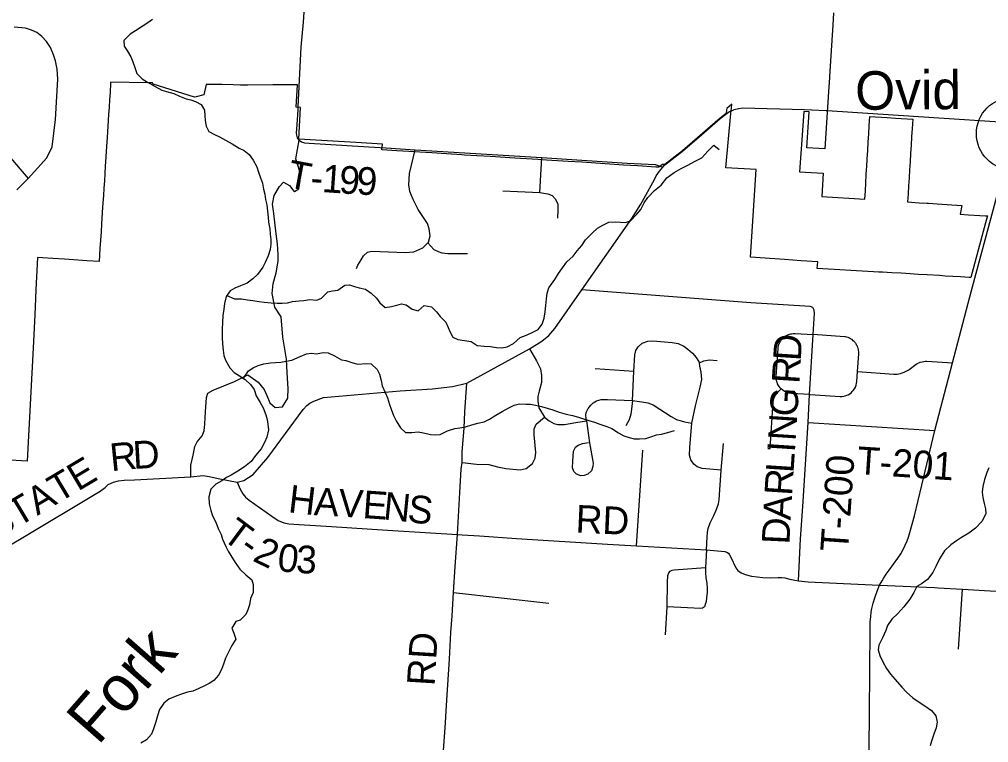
# Model space of a CAD drawing. Extents: x 114843 to 284848, y 317643 to 566895.
# Drawn here: x 248717 to 259211, y 410066 to 417898 of the extents above; entities that cross this region are included whole.
import ezdxf

# ---------------------------------------------------------------- set-up
doc = ezdxf.new("R2010")
doc.units = 0
for name, color, linetype in [('GM_X_City_Street', 7, 'Continuous'), ('GM_X_Corporation', 7, 'Continuous'), ('GM_X_County_Road', 7, 'Continuous'), ('GM_X_County_Road_Text', 7, 'Continuous'), ('GM_X_Minor_River', 7, 'Continuous'), ('GM_X_Minor_River_Text', 7, 'Continuous'), ('GM_X_Township_Road', 7, 'Continuous'), ('GM_X_Township_Road_Text', 7, 'Continuous'), ('GM_X_Unincorporated', 7, 'Continuous'), ('GM_X_Unincorporated_Text', 7, 'Continuous')]:
    doc.layers.add(name, color=color, linetype=linetype)

msp = doc.modelspace()

# ---------------------------------------------------------------- linework, layer by layer
at = {"layer": 'GM_X_City_Street'}
for points in [[(248689, 416053), (248813, 416175), (249016, 416399), (249072, 416518), (249107, 416814), (249134, 417249), (249127, 417359), (249110, 417448), (249088, 417515), (249054, 417592), (249010, 417659), (248962, 417713), (248906, 417754), (248849, 417781), (248783, 417803), (248662, 417813)], [(248598, 416425), (248813, 416175)]]:
    msp.add_lwpolyline(points, dxfattribs=at)
at = {"layer": 'GM_X_Corporation'}
msp.add_lwpolyline([(257531, 417968), (257523, 417836), (257516, 417728), (257509, 417616), (257502, 417504), (257495, 417392), (257488, 417280), (257487, 417264), (257481, 417166), (257465, 416947), (257437, 416497), (257241, 416508), (257268, 416896), (257209, 416899), (257209, 416899), (257191, 416643), (257164, 416246), (257421, 416232), (257405, 415981), (257870, 415951), (257876, 416043), (257881, 416128), (257886, 416213), (257890, 416277), (257891, 416298), (257897, 416388), (257902, 416477), (257908, 416567), (257914, 416657), (257919, 416747), (257925, 416847), (258112, 416834), (258202, 416828), (258389, 416816), (258383, 416716), (258377, 416626), (258372, 416536), (258366, 416446), (258361, 416356), (258355, 416267), (258350, 416182), (258345, 416097), (258339, 416007), (258334, 415921), (258375, 415918), (258459, 415913), (258541, 415907), (258560, 415906), (258654, 415900), (258919, 415883), (258904, 415787), (258992, 415782), (259176, 415771), (259198, 415769), (259178, 415693), (259019, 415102), (258999, 415104), (258907, 415109), (258739, 415119), (258679, 415123), (258546, 415131), (258453, 415136), (258313, 415145), (258263, 415148), (258163, 415153), (258063, 415159), (258022, 415162), (257963, 415165), (257356, 415202), (257361, 415273), (257182, 415285), (257090, 415292), (257000, 415298), (256633, 415322), (256693, 416271), (256367, 416289), (256421, 416877), (256426, 416936), (256429, 416978), (256375, 416933), (256374, 416919), (256371, 416880), (256305, 416828), (255895, 416473), (255705, 416327), (255679, 416325), (255642, 416297), (255608, 416299), (255408, 416312), (255257, 416321), (255108, 416331), (254959, 416340), (254808, 416350), (254660, 416360), (254423, 416375), (254331, 416380), (254083, 416395), (253817, 416412), (253669, 416421), (253537, 416429), (253508, 416431), (253343, 416441), (253184, 416451), (253052, 416459), (252932, 416466), (252802, 416474), (252643, 416485), (252649, 416545), (252359, 416563), (252051, 416582), (251742, 416601), (251762, 416945), (251713, 416947), (251728, 417189), (251460, 417188), (251190, 417187), (251110, 417187), (251031, 417189), (250914, 417191), (250738, 417194), (250713, 417082), (250630, 417060), (250613, 417056), (250167, 417195), (250159, 417209), (250104, 417210), (249706, 417219), (249705, 417207), (249699, 417107), (249694, 417026), (249689, 416947), (249683, 416867), (249675, 416743), (249667, 416620), (249658, 416470), (249654, 416410), (249647, 416306), (249642, 416228), (249637, 416149), (249632, 416070), (249627, 415990), (249621, 415910), (249615, 415807), (249606, 415685), (249601, 415598), (249589, 415418), (249580, 415276), (249447, 415285), (249256, 415297), (249207, 415300), (249079, 415308), (248968, 415315), (248913, 415318), (248897, 414968), (248889, 414785), (248885, 414701), (248871, 414410), (248803, 413114), (248560, 413130)], dxfattribs=at)
at = {"layer": 'GM_X_County_Road'}
msp.add_line((257296, 416919), (257452, 416910), dxfattribs=at)
for points in [[(256407, 416900), (256415, 416905), (256452, 416919), (256457, 416921)], [(256457, 416921), (256501, 416934), (256507, 416934)], [(256507, 416934), (256546, 416941), (257218, 416923), (257296, 416919)], [(257452, 416910), (257463, 416910), (259497, 416779)], [(255719, 416333), (255896, 416470), (256101, 416648), (256306, 416825), (256365, 416871)], [(256365, 416871), (256395, 416894), (256407, 416900)], [(258630, 413446), (258818, 414177), (259009, 414892), (259075, 415150), (259233, 415738), (259313, 416035), (259455, 416573), (259487, 416720), (259497, 416779)], [(253560, 413959), (254239, 414330), (254373, 414413), (254449, 414476), (254514, 414551), (254808, 414968), (255348, 415743), (255446, 415896), (255593, 416163), (255612, 416205), (255646, 416253), (255682, 416297), (255706, 416324), (255719, 416333)], [(248301, 412020), (248736, 412275), (249593, 412789), (249645, 412829), (249679, 412862), (249735, 412888), (249789, 412901), (249853, 412910), (249964, 412911), (250572, 412946), (250707, 412959), (250771, 412948), (250888, 412922), (251074, 412886), (251146, 412903), (251248, 412971), (251407, 413154), (251788, 413672), (251830, 413717), (251862, 413741), (251906, 413764), (252008, 413802), (252838, 413875), (253189, 413898), (253408, 413924), (253560, 413959)], [(257915, 409632), (257920, 410386), (257927, 411294), (257929, 411374), (257934, 411427), (257940, 411478), (257946, 411518), (257960, 411577), (257977, 411634), (258009, 411717), (258029, 411770), (258057, 411818), (258073, 411845), (258103, 411891), (258133, 411933), (258228, 412062), (258260, 412112), (258285, 412158), (258329, 412250), (258344, 412290), (258359, 412342), (258407, 412521), (258487, 412853), (258630, 413446)]]:
    msp.add_lwpolyline(points, dxfattribs=at)
at = {"layer": 'GM_X_Minor_River'}
for points in [[(250157, 417898), (250107, 417862), (250047, 417822), (249973, 417774), (249917, 417736), (249847, 417670), (249851, 417607), (249887, 417555), (249925, 417493), (249945, 417437), (249969, 417367), (249989, 417311), (250045, 417255), (250105, 417219), (250188, 417171), (250260, 417131), (250310, 417117), (250388, 417095), (250452, 417067), (250522, 417039), (250573, 417025), (250625, 417009), (250687, 416977), (250723, 416915), (250725, 416855), (250729, 416803), (250741, 416743), (250769, 416685), (250831, 416651), (250884, 416627), (250948, 416589), (251022, 416549), (251098, 416503), (251150, 416479), (251204, 416433), (251249, 416373), (251287, 416301), (251307, 416245), (251327, 416183), (251349, 416123), (251361, 416060), (251375, 416004), (251383, 415946), (251395, 415888), (251403, 415820), (251409, 415756), (251416, 415702), (251428, 415630), (251434, 415572), (251438, 415516), (251438, 415463), (251432, 415407), (251410, 415337), (251378, 415267), (251354, 415213), (251294, 415135), (251244, 415090), (251184, 415042), (251110, 415012), (251049, 414988), (250999, 414958), (250957, 414898), (250937, 414820), (250929, 414759), (250920, 414693), (250918, 414617)], [(250964, 414908), (251046, 414870), (251122, 414872), (251188, 414860), (251244, 414852), (251312, 414844), (251368, 414834), (251444, 414828), (251507, 414826), (251563, 414826), (251621, 414828), (251673, 414843), (251747, 414851), (251797, 414853), (251863, 414863), (251937, 414859), (251987, 414879), (252058, 414947), (252108, 414957), (252164, 414967), (252240, 415018), (252290, 415024), (252346, 415004), (252396, 414990), (252464, 414976), (252525, 414934), (252583, 414880), (252621, 414828), (252679, 414778), (252747, 414788), (252803, 414802), (252853, 414818), (252905, 414806), (252968, 414760), (253034, 414742), (253100, 414800), (253180, 414784), (253232, 414732), (253272, 414680), (253334, 414620), (253359, 414562), (253381, 414510), (253411, 414458), (253463, 414432), (253537, 414422), (253607, 414408), (253673, 414368), (253750, 414360), (253816, 414356), (253882, 414343), (253940, 414341), (254000, 414351), (254068, 414389), (254138, 414453), (254196, 414475), (254256, 414501), (254333, 414539), (254377, 414598), (254399, 414664), (254409, 414730), (254418, 414800), (254424, 414872), (254432, 414932), (254448, 414990), (254514, 415081), (254554, 415147), (254596, 415209), (254646, 415271), (254711, 415335), (254757, 415392), (254805, 415450), (254845, 415510), (254917, 415582), (254975, 415636), (255035, 415671), (255099, 415701), (255173, 415707), (255225, 415701), (255279, 415697), (255333, 415717), (255403, 415787), (255444, 415839), (255480, 415912), (255520, 415970), (255592, 416044), (255666, 416104), (255726, 416182), (255806, 416241), (255882, 416283), (255946, 416317), (256032, 416361), (256104, 416397), (256170, 416469), (256234, 416534), (256293, 416490)], [(250918, 414617), (250914, 414545), (250912, 414453), (250916, 414385), (250922, 414317), (250932, 414257), (250950, 414206), (250996, 414124), (251042, 414074), (251099, 414038), (251163, 414000), (251221, 413944), (251259, 413890), (251279, 413822), (251323, 413748), (251355, 413690), (251386, 413614), (251400, 413564), (251408, 413514), (251414, 413452), (251396, 413373), (251372, 413317), (251334, 413249), (251274, 413177), (251228, 413109), (251154, 413053), (251084, 413004), (251011, 412962), (250961, 412936), (250909, 412902), (250845, 412864), (250791, 412810), (250767, 412727), (250771, 412651), (250791, 412579), (250809, 412523), (250844, 412455), (250870, 412385), (250902, 412321), (250918, 412271), (250952, 412191), (250978, 412141), (251006, 412091), (251054, 412016), (251105, 411944), (251169, 411884), (251233, 411830), (251249, 411778), (251249, 411692), (251221, 411626), (251207, 411560), (251191, 411504), (251169, 411452), (251109, 411391), (251059, 411377), (251017, 411307), (251039, 411251), (251059, 411187), (251017, 411119), (250981, 411045), (250949, 410982), (250927, 410914), (250905, 410858), (250873, 410796), (250823, 410740), (250771, 410706), (250721, 410680), (250653, 410647), (250595, 410623), (250537, 410611), (250461, 410589), (250403, 410567), (250334, 410537), (250282, 410495), (250234, 410424), (250212, 410358), (250190, 410280), (250170, 410214), (250146, 410158), (250094, 410096), (250032, 410062)], [(251142, 414013), (251197, 414093), (251249, 414125), (251303, 414149), (251365, 414169), (251435, 414177), (251489, 414181), (251549, 414185), (251607, 414195), (251667, 414207), (251756, 414248), (251826, 414276), (251880, 414282), (251934, 414278), (252006, 414290), (252062, 414288), (252128, 414254), (252203, 414210), (252253, 414204), (252327, 414178), (252383, 414166), (252471, 414172), (252525, 414168), (252591, 414108), (252616, 414056), (252634, 413986), (252646, 413930), (252676, 413858), (252704, 413798), (252724, 413728), (252744, 413676), (252768, 413608), (252798, 413552), (252843, 413476), (252899, 413424), (252965, 413426), (253035, 413432), (253091, 413422), (253167, 413404), (253219, 413398), (253272, 413404), (253352, 413442), (253430, 413468), (253486, 413476), (253546, 413486), (253616, 413507), (253680, 413527), (253750, 413539), (253808, 413569), (253875, 413613), (253943, 413653), (254017, 413691), (254073, 413720), (254133, 413736), (254199, 413732), (254251, 413730), (254305, 413722), (254371, 413706), (254492, 413670), (254562, 413646), (254636, 413624), (254706, 413608), (254770, 413590), (254826, 413572), (254883, 413556), (254943, 413536), (255003, 413514), (255077, 413490), (255131, 413466), (255203, 413422), (255260, 413390), (255320, 413371), (255374, 413357), (255430, 413355), (255498, 413361), (255554, 413377), (255616, 413399), (255668, 413405), (255738, 413423), (255809, 413447)], [(259212, 413043), (259190, 412991), (259166, 412914), (259148, 412840), (259142, 412780), (259148, 412720), (259162, 412656), (259178, 412596), (259180, 412544), (259136, 412459), (259070, 412387), (258996, 412335), (258918, 412287), (258862, 412251), (258800, 412207), (258734, 412142), (258680, 412058), (258644, 411982), (258606, 411910), (258550, 411832), (258484, 411785), (258434, 411757), (258400, 411691), (258358, 411619), (258294, 411537), (258228, 411465), (258163, 411402), (258115, 411336), (258097, 411280), (258061, 411202), (258021, 411122), (258015, 411070), (258034, 411009), (258066, 410941), (258106, 410869), (258148, 410809), (258200, 410749), (258270, 410665), (258323, 410611), (258391, 410551), (258459, 410505), (258521, 410465), (258591, 410415), (258641, 410355), (258654, 410289), (258642, 410227), (258618, 410159), (258592, 410082), (258578, 410032)]]:
    msp.add_lwpolyline(points, dxfattribs=at)
at = {"layer": 'GM_X_Township_Road'}
for p, q in [((254353, 416025), (254375, 416401)), ((255368, 414085), (254952, 414113)), ((257256, 413531), (258630, 413446)), ((256316, 413018), (256339, 413305)), ((255397, 412198), (255468, 413232)), ((253417, 411690), (254451, 411575)), ((258885, 411079), (258928, 411727)), ((255713, 411234), (255731, 411538))]:
    msp.add_line(p, q, dxfattribs=at)
for points in [[(251737, 416954), (251769, 417598), (251794, 417868), (251811, 418138), (251814, 418185), (251807, 418214), (251791, 418234), (251768, 418245), (251740, 418251), (251667, 418253), (251590, 418254), (251560, 418258)], [(251745, 416589), (251730, 416616), (251722, 416643), (251719, 416666), (251724, 416761), (251735, 416917), (251737, 416954)], [(250572, 412946), (250574, 413072), (250597, 413180), (250617, 413271), (250643, 413324), (250695, 413389), (250718, 413442), (250726, 413518), (250731, 413649), (250744, 413802), (250759, 413851), (250817, 413881), (251047, 413976), (251192, 414050), (251303, 413971), (251366, 413891), (251395, 413825), (251428, 413745), (251487, 413694), (251565, 413704), (251624, 413797), (251629, 413900), (251618, 414070), (251610, 414220), (251570, 414457), (251550, 414677), (251484, 414783), (251455, 414931), (251466, 415039), (251497, 415154), (251518, 415279), (251519, 415353), (251512, 415469), (251497, 415577), (251484, 415702), (251471, 415796), (251456, 415898), (251475, 415992), (251532, 416089), (251576, 416134), (251640, 416100), (251689, 416039), (251697, 416035), (251741, 416063), (251758, 416148), (251753, 416252), (251712, 416386), (251745, 416589)], [(251745, 416589), (251772, 416572), (251805, 416562), (251854, 416556), (252502, 416516), (252685, 416506)], [(252368, 415199), (252380, 415237), (252416, 415295), (252443, 415338), (252485, 415378), (252533, 415389), (252893, 415372), (252989, 415379), (253085, 415424), (253138, 415478), (253147, 415487), (253164, 415553), (253152, 415629), (253135, 415687), (253035, 415839), (252980, 415949), (252945, 416035), (252934, 416107), (252941, 416229), (253001, 416487)], [(252685, 416506), (253001, 416487), (254375, 416401), (255296, 416342), (255599, 416327), (255682, 416297)], [(253952, 416042), (254353, 416025), (254438, 416010), (254487, 415989), (254517, 415953), (254545, 415900), (254545, 415837), (254543, 415744)], [(253138, 415478), (253204, 415407), (253252, 415384), (253291, 415370), (253355, 415362), (253570, 415361)], [(257151, 411818), (257173, 412274), (257199, 412623), (257256, 413531), (257273, 413835), (257311, 414484), (257327, 414717), (257322, 414750), (257306, 414779), (257277, 414790), (256635, 414830), (254808, 414968)], [(257273, 413835), (257075, 413848), (257060, 413849), (257043, 413853), (257021, 413860), (257001, 413869), (256982, 413882), (256964, 413897), (256953, 413909), (256944, 413921), (256935, 413935), (256926, 413951), (256920, 413968), (256915, 413985), (256913, 414001), (256912, 414017), (256912, 414033), (256931, 414332), (256934, 414357), (256940, 414379), (256947, 414397), (256958, 414415), (256970, 414432), (256983, 414446), (256999, 414460), (257014, 414470), (257029, 414478), (257043, 414485), (257056, 414489), (257069, 414492), (257081, 414494), (257093, 414495), (257102, 414496), (257108, 414496), (257116, 414495), (257311, 414484)], [(255355, 413770), (255368, 414085), (255382, 414266), (255391, 414312), (255416, 414353), (255461, 414393), (255520, 414415), (255575, 414416), (255784, 414400), (255849, 414387), (255911, 414358), (255956, 414328), (256004, 414285), (256044, 414236), (256079, 414179)], [(257273, 413835), (257279, 413835), (257603, 413814), (257622, 413815), (257642, 413817), (257658, 413821), (257674, 413827), (257690, 413834), (257707, 413843), (257721, 413854), (257735, 413867), (257746, 413880), (257758, 413896), (257768, 413915), (257777, 413937), (257782, 413960), (257784, 413975), (257791, 414084), (257804, 414275), (257804, 414283), (257804, 414288), (257804, 414297), (257803, 414311), (257801, 414323), (257797, 414338), (257792, 414351), (257790, 414358), (257785, 414367), (257782, 414374), (257776, 414384), (257770, 414392), (257765, 414399), (257754, 414411), (257746, 414418), (257732, 414430), (257717, 414439), (257703, 414447), (257689, 414453), (257675, 414457), (257663, 414460), (257652, 414462), (257311, 414484)], [(254239, 414330), (254316, 414200), (254360, 414114), (254371, 414042), (254369, 413967), (254345, 413871), (254331, 413813), (254329, 413762), (254342, 413690), (254403, 413592), (254454, 413549), (254502, 413523), (254548, 413511), (254620, 413511), (254740, 413534), (254856, 413552)], [(256316, 413018), (256110, 413035), (256057, 413052), (256019, 413083), (255988, 413130), (255973, 413178), (255975, 413263), (255997, 413525), (256038, 413713), (256087, 413916), (256105, 413999), (256099, 414076), (256085, 414143), (256079, 414179)], [(256079, 414179), (256126, 414201), (256188, 414211), (256272, 414204)], [(257791, 414084), (258186, 414056), (258202, 414056), (258220, 414057), (258240, 414060), (258256, 414063), (258275, 414069), (258296, 414077), (258318, 414087), (258340, 414101), (258350, 414108), (258426, 414163), (258437, 414170), (258454, 414178), (258470, 414185), (258492, 414191), (258511, 414194), (258526, 414196), (258543, 414196), (258818, 414177)], [(253292, 409735), (253326, 410225), (253345, 410525), (253373, 410970), (253389, 411259), (253401, 411438), (253417, 411690), (253436, 411974), (253459, 412319), (253487, 412774), (253501, 413027), (253510, 413098), (253512, 413215), (253531, 413471), (253541, 413648), (253560, 413959)], [(256822, 413252), (256847, 413251), (256879, 413755), (256886, 413792), (256903, 413828), (256928, 413861), (256964, 413897)], [(254856, 413552), (254849, 413607), (254855, 413642), (254874, 413685), (254903, 413721), (254929, 413746), (254967, 413769), (255017, 413782), (255085, 413782), (255355, 413770), (255458, 413758), (255522, 413747), (255578, 413724), (255652, 413678), (255774, 413596), (255833, 413565), (255918, 413539), (255997, 413525)], [(255355, 413770), (255344, 413677), (255337, 413624), (255320, 413562), (255284, 413498)], [(253510, 413098), (253667, 413083), (253800, 413077), (253894, 413051), (253983, 413035), (254140, 413021), (254205, 413036), (254272, 413087), (254300, 413145), (254307, 413208), (254289, 413398), (254291, 413463), (254314, 413514), (254403, 413592)], [(254856, 413552), (254891, 413312), (254928, 413092), (254924, 413056), (254910, 413009), (254870, 412974), (254832, 412958), (254796, 412956), (254750, 412973), (254721, 413002), (254706, 413040), (254710, 413114), (254718, 413222), (254737, 413266), (254768, 413289), (254815, 413307), (254878, 413316)], [(256157, 412153), (256164, 412294), (256168, 412344), (256176, 412386), (256197, 412446), (256235, 412525), (256260, 412584), (256287, 412651), (256295, 412697), (256316, 413018)], [(251074, 412886), (251109, 412811), (251138, 412759), (251167, 412723), (251206, 412690), (251449, 412520), (251519, 412473), (251579, 412447), (251633, 412435), (251689, 412430), (252095, 412408), (252703, 412368), (253168, 412338), (253459, 412319), (253512, 412315)], [(253512, 412315), (253697, 412304), (254099, 412277), (255086, 412215), (255397, 412198), (256157, 412153), (256354, 412137), (256375, 412130), (256393, 412118), (256407, 412101), (256421, 412076), (256474, 411960), (256497, 411931), (256530, 411905), (256575, 411886), (256642, 411870), (256766, 411853), (256844, 411851), (256932, 411856), (256968, 411856), (257003, 411851), (257057, 411835), (257113, 411824), (257151, 411818), (257258, 411808), (257795, 411783), (258029, 411770)], [(256157, 412153), (256146, 411962), (256145, 411949), (256145, 411909), (256150, 411849), (256155, 411816), (256159, 411788), (256164, 411740), (256164, 411694), (256158, 411635), (256151, 411595), (256142, 411562), (256134, 411537), (256112, 411522), (256091, 411517), (255949, 411525), (255731, 411538), (255734, 411799), (255739, 411876), (255747, 411904), (255763, 411923), (255784, 411934), (255808, 411937), (256146, 411962)], [(258029, 411770), (258626, 411745), (258663, 411743)], [(258663, 411743), (258928, 411727), (259229, 411711), (259654, 411691), (260290, 411654), (260516, 411641), (260781, 411626)]]:
    msp.add_lwpolyline(points, dxfattribs=at)
at = {"layer": 'GM_X_Unincorporated'}
msp.add_circle((259472, 416661), 393, dxfattribs=at)

# ---------------------------------------------------------------- texts
at = {"layer": 'GM_X_County_Road_Text'}
for s, rotation, p in [('D', 3.2577, (249953, 413029)), ('R', 5.7816, (249712, 413004)), ('STATE', 30.8144, (248471, 412258))]:
    msp.add_text(s, height=300, rotation=rotation, dxfattribs=at).set_placement(p)
at = {"layer": 'GM_X_Minor_River_Text'}
msp.add_text('Fork', height=500, rotation=48.8359, dxfattribs=at).set_placement((249568, 410027))
at = {"layer": 'GM_X_Township_Road_Text'}
for s, rotation, p in [('T', 349.402, (251605, 416083)), ('1', 355.9874, (251987, 416029)), ('9', 356.1365, (252172, 416016)), ('9', 357.097, (252362, 416003)), ('-', 356.2264, (251864, 416037)), ('D', 86.3092, (257176, 414193)), ('R', 86.3067, (257161, 413947)), ('G', 86.31, (257138, 413591)), ('N', 86.3109, (257121, 413328)), ('I', 86.3058, (257113, 413205)), ('T-201', 356.2102, (257779, 412975)), ('L', 86.3098, (257098, 412981)), ('T-200', 86.0587, (257687, 412126)), ('R', 86.3097, (257082, 412735)), ('H', 353.3191, (251620, 412562)), ('A', 356.7295, (251901, 412530)), ('V', 356.6423, (252165, 412515)), ('E', 355.9149, (252427, 412499)), ('N', 354.1957, (252649, 412484)), ('S', 353.1258, (252910, 412457)), ('A', 86.3248, (257066, 412471)), ('RD', 357.4541, (254735, 412341)), ('T', 323.2855, (250898, 412278)), ('D', 87.3905, (257054, 412209)), ('-', 324.2921, (251083, 412140)), ('2', 334.0598, (251231, 412040)), ('0', 352.9939, (251500, 411928)), ('3', 357.3618, (251708, 411904)), ('RD', 86.4703, (253212, 410675))]:
    msp.add_text(s, height=300, rotation=rotation, dxfattribs=at).set_placement(p)
at = {"layer": 'GM_X_Unincorporated_Text'}
msp.add_text('Ovid', height=417, rotation=0.4154, dxfattribs=at).set_placement((257767, 416918))

doc.saveas('drawing.dxf')
